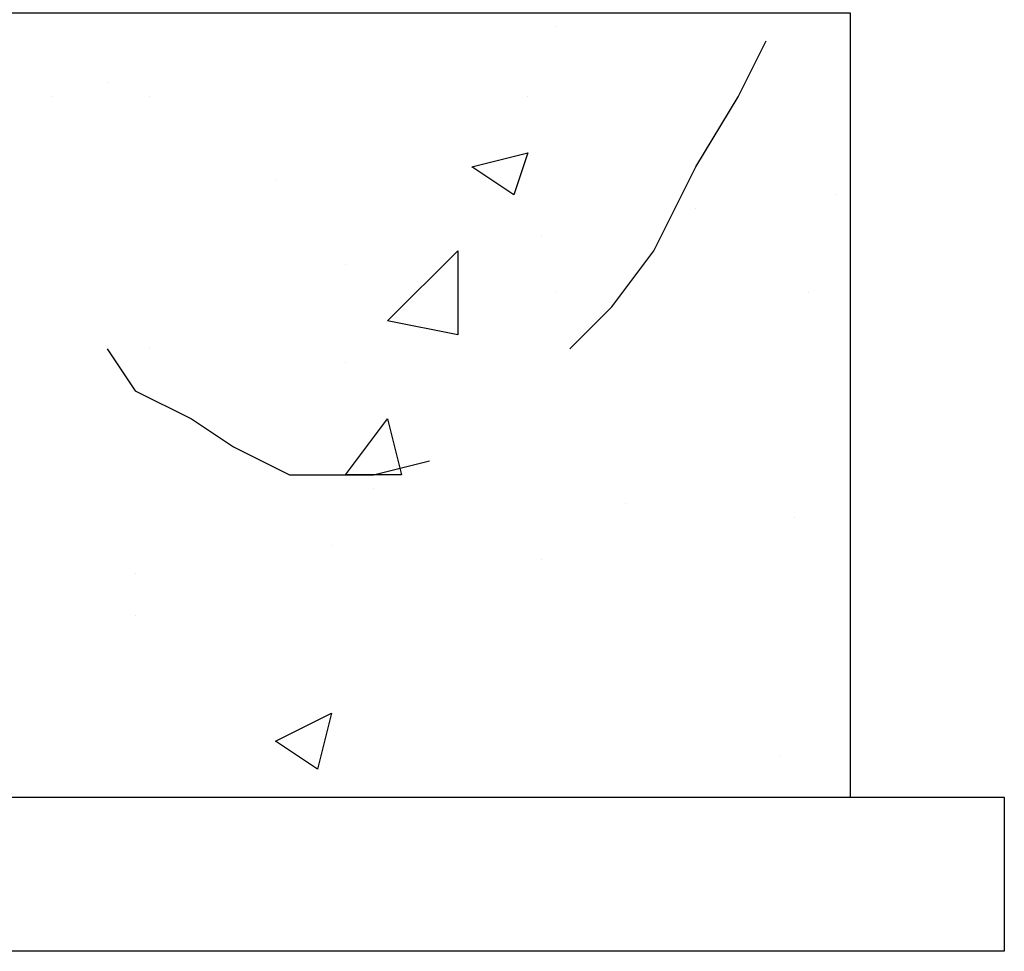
# Model space of a CAD drawing. Header units: metres. Extents: x 5.7 to 89.8, y 4 to 63.5.
# Tile 446 of 475: x 72.9 to 73.6, y 48.8 to 49.4. Entities that reach past the tile are written whole.
import ezdxf

# ---------------------------------------------------------------- set-up
doc = ezdxf.new("R2010")
doc.units = ezdxf.units.M
doc.header["$MEASUREMENT"] = 0
for name, color, linetype in [('PDF17_hatch', 7, 'Continuous'), ('PDF17_textt', 7, 'Continuous'), ('PDF17_wall', 7, 'Continuous')]:
    doc.layers.add(name, color=color, linetype=linetype)

msp = doc.modelspace()

# ---------------------------------------------------------------- linework, layer by layer
at = {"layer": 'PDF17_hatch', "lineweight": 25}
for points in [[(73.27738, 49.41448), (73.27738, 49.41448)], [(72.96918, 49.37595), (72.96918, 49.37595)], [(72.93066, 49.36632), (72.93066, 49.36632)], [(72.99808, 49.36632), (72.99808, 49.36632)], [(73.25812, 49.36632), (73.25812, 49.36632)], [(73.08476, 49.30853), (73.08476, 49.30853)], [(73.47, 49.2989), (73.47, 49.2989)], [(73.37369, 49.28927), (73.37369, 49.28927)], [(73.26775, 49.27001), (73.26775, 49.27001)], [(73.13291, 49.25075), (73.13291, 49.25075)], [(73.27738, 49.23148), (73.27738, 49.23148)], [(73.45074, 49.23148), (73.45074, 49.23148)], [(72.99808, 49.19296), (72.99808, 49.19296)], [(73.13291, 49.18333), (73.13291, 49.18333)], [(73.15217, 49.09665), (73.15217, 49.09665)], [(73.32554, 49.08702), (73.32554, 49.08702)], [(73.44111, 49.07738), (73.44111, 49.07738)], [(73.12328, 49.05812), (73.12328, 49.05812)], [(73.26775, 49.04849), (73.26775, 49.04849)], [(72.98844, 49.03886), (72.98844, 49.03886)], [(72.98844, 49.00997), (72.98844, 49.00997)], [(73.43148, 48.91365), (73.43148, 48.91365)]]:
    msp.add_lwpolyline(points, dxfattribs=at)
for points in [[(73.25812, 49.3278), (73.24849, 49.2989), (73.21959, 49.31816)], [(73.20996, 49.20259), (73.16181, 49.21222), (73.20996, 49.26038)], [(73.16181, 49.1448), (73.17144, 49.10628), (73.13291, 49.10628)], [(73.12328, 48.94255), (73.11365, 48.90402), (73.08476, 48.92329)]]:
    msp.add_lwpolyline(points, close=True, dxfattribs=at)
at = {"layer": 'PDF17_textt', "lineweight": 30}
for points in [[(73.28701, 49.19296), (73.3159, 49.22185), (73.3448, 49.26038), (73.37369, 49.31816), (73.40259, 49.36632), (73.42185, 49.40485)], [(72.96918, 49.19296), (72.98844, 49.16407), (73.02697, 49.1448), (73.05586, 49.12554), (73.09439, 49.10628), (73.12328, 49.10628), (73.15217, 49.10628), (73.1907, 49.11591)]]:
    msp.add_lwpolyline(points, dxfattribs=at)
at = {"layer": 'PDF17_wall', "lineweight": 25}
msp.add_lwpolyline([(72.61283, 48.88476), (72.61283, 49.42411), (73.47964, 49.42411), (73.47964, 48.88476)], dxfattribs=at)
msp.add_lwpolyline([(72.50688, 48.77882), (72.50688, 48.88476), (73.58558, 48.88476), (73.58558, 48.77882)], close=True, dxfattribs=at)

doc.saveas('drawing.dxf')
